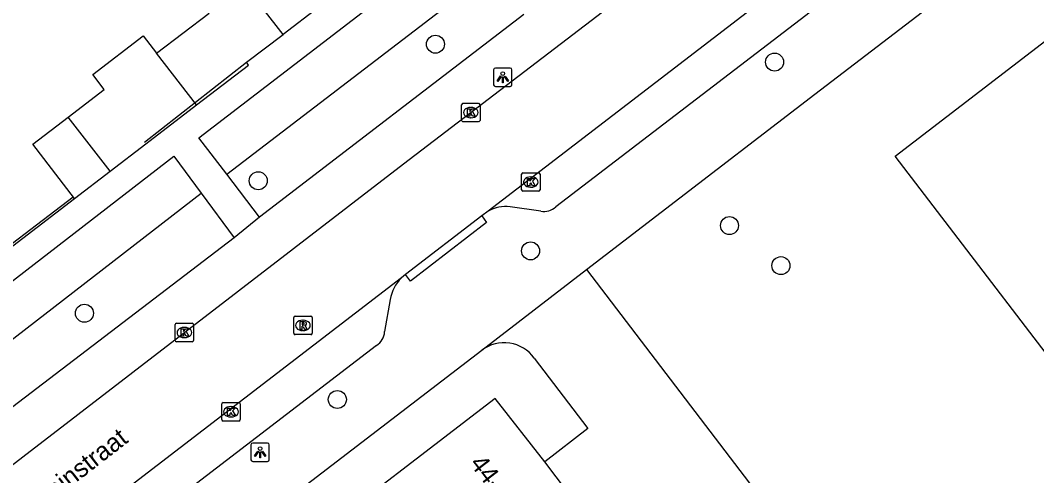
# Model space of a CAD drawing. Extents: x 159353 to 160616, y 385893 to 387321.
# Drawn here: x 160146.8 to 160202, y 386810.9 to 386835.6 of the extents above; entities that cross this region are included whole.
import ezdxf

# ---------------------------------------------------------------- set-up
doc = ezdxf.new("R2010")
doc.units = 0
for name, color, linetype in [('IMGEO_Boom', 7, 'Continuous'), ('IMGEO_Groenvoorziening', 7, 'Continuous'), ('IMGEO_Kolk', 7, 'Continuous'), ('IMGEO_Lichtpunt', 7, 'Continuous'), ('IMGEO_Muur', 7, 'Continuous'), ('IMGEO_Openbare_ruimte_label', 7, 'Continuous'), ('IMGEO_Pand', 7, 'Continuous'), ('IMGEO_Pand_nummerreeks', 7, 'Continuous'), ('IMGEO_Rijbaan_lokaal_open', 7, 'Continuous'), ('IMGEO_Rioolput', 7, 'Continuous'), ('IMGEO_Voetpad_open', 7, 'Continuous')]:
    doc.layers.add(name, color=color, linetype=linetype)

msp = doc.modelspace()

# ---------------------------------------------------------------- linework, layer by layer
at = {"layer": 'IMGEO_Boom'}
for centre in [(160169.366, 386834.322), (160187.782, 386833.349), (160159.743, 386826.906), (160185.335, 386824.474), (160174.529, 386823.103), (160188.13, 386822.3), (160150.299, 386819.716), (160164.036, 386815.033)]:
    msp.add_circle(centre, 0.489, dxfattribs=at)
at = {"layer": 'IMGEO_Groenvoorziening'}
for points in [[(160158.035, 386827.26), (160172.364, 386838.256)], [(160142.279, 386815.143), (160156.642, 386826.232)]]:
    msp.add_lwpolyline(points, dxfattribs=at)
at = {"layer": 'IMGEO_Kolk'}
for p, q in [((160170.785, 386830.186), (160170.785, 386831.038)), ((160170.86, 386831.112), (160171.712, 386831.112)), ((160171.273, 386830.892), (160171.298, 386830.892)), ((160171.786, 386831.038), (160171.786, 386830.186)), ((160171.712, 386830.112), (160170.86, 386830.112)), ((160171.296, 386830.332), (160171.271, 386830.332)), ((160174.118, 386827.339), (160174.97, 386827.339)), ((160174.043, 386826.413), (160174.043, 386827.265)), ((160174.531, 386827.119), (160174.556, 386827.119)), ((160175.044, 386827.265), (160175.044, 386826.413)), ((160174.97, 386826.339), (160174.118, 386826.339)), ((160174.554, 386826.559), (160174.529, 386826.559)), ((160155.23, 386818.244), (160155.23, 386819.096)), ((160155.305, 386819.17), (160156.157, 386819.17)), ((160156.231, 386819.096), (160156.231, 386818.244)), ((160155.718, 386818.95), (160155.743, 386818.95)), ((160156.157, 386818.17), (160155.305, 386818.17)), ((160155.741, 386818.39), (160155.716, 386818.39)), ((160157.758, 386813.939), (160157.758, 386814.791)), ((160157.833, 386814.865), (160158.685, 386814.865)), ((160158.246, 386814.645), (160158.271, 386814.645)), ((160158.759, 386814.791), (160158.759, 386813.939)), ((160158.269, 386814.085), (160158.244, 386814.085)), ((160158.685, 386813.865), (160157.833, 386813.865))]:
    msp.add_line(p, q, dxfattribs=at)
for points in [[(160170.785, 386830.186), (160170.785, 386831.038)], [(160170.86, 386831.112), (160171.712, 386831.112)], [(160171.106, 386830.812), (160171.229, 386830.812), (160171.229, 386830.661), (160171.359, 386830.812), (160171.523, 386830.812), (160171.377, 386830.661), (160171.53, 386830.412), (160171.378, 386830.412), (160171.293, 386830.576), (160171.229, 386830.509), (160171.229, 386830.412), (160171.106, 386830.412), (160171.106, 386830.812)], [(160171.786, 386831.038), (160171.786, 386830.186)], [(160171.712, 386830.112), (160170.86, 386830.112)], [(160174.118, 386827.339), (160174.97, 386827.339)], [(160174.043, 386826.413), (160174.043, 386827.265)], [(160174.364, 386827.039), (160174.487, 386827.039), (160174.487, 386826.888), (160174.617, 386827.039), (160174.781, 386827.039), (160174.635, 386826.888), (160174.788, 386826.639), (160174.636, 386826.639), (160174.551, 386826.803), (160174.487, 386826.736), (160174.487, 386826.639), (160174.364, 386826.639), (160174.364, 386827.039)], [(160175.044, 386827.265), (160175.044, 386826.413)], [(160174.97, 386826.339), (160174.118, 386826.339)], [(160155.23, 386818.244), (160155.23, 386819.096)], [(160155.305, 386819.17), (160156.157, 386819.17)], [(160156.231, 386819.096), (160156.231, 386818.244)], [(160155.551, 386818.87), (160155.674, 386818.87), (160155.674, 386818.719), (160155.804, 386818.87), (160155.968, 386818.87), (160155.822, 386818.719), (160155.975, 386818.47), (160155.823, 386818.47), (160155.738, 386818.634), (160155.674, 386818.567), (160155.674, 386818.47), (160155.551, 386818.47), (160155.551, 386818.87)], [(160156.157, 386818.17), (160155.305, 386818.17)], [(160157.758, 386813.939), (160157.758, 386814.791)], [(160157.833, 386814.865), (160158.685, 386814.865)], [(160158.759, 386814.791), (160158.759, 386813.939)], [(160158.079, 386814.565), (160158.202, 386814.565), (160158.202, 386814.414), (160158.332, 386814.565), (160158.496, 386814.565), (160158.35, 386814.414), (160158.503, 386814.165), (160158.351, 386814.165), (160158.266, 386814.329), (160158.202, 386814.262), (160158.202, 386814.165), (160158.079, 386814.165), (160158.079, 386814.565)], [(160158.685, 386813.865), (160157.833, 386813.865)]]:
    msp.add_lwpolyline(points, dxfattribs=at)
for centre, start, end in [((160170.862, 386831.036), 91.552, 178.448), ((160170.862, 386831.036), 91.552, 178.448), ((160171.71, 386831.036), 1.552, 88.448), ((160171.71, 386831.036), 1.552, 88.448), ((160170.862, 386830.188), 181.552, 268.448), ((160170.862, 386830.188), 181.552, 268.448), ((160171.71, 386830.188), 271.552, 358.448), ((160171.71, 386830.188), 271.552, 358.448), ((160174.12, 386827.263), 91.552, 178.448), ((160174.12, 386827.263), 91.552, 178.448), ((160174.968, 386827.263), 1.552, 88.448), ((160174.968, 386827.263), 1.552, 88.448), ((160174.12, 386826.415), 181.552, 268.448), ((160174.12, 386826.415), 181.552, 268.448), ((160174.968, 386826.415), 271.552, 358.448), ((160174.968, 386826.415), 271.552, 358.448), ((160155.307, 386819.094), 91.552, 178.448), ((160155.307, 386819.094), 91.552, 178.448), ((160156.155, 386819.094), 1.552, 88.448), ((160156.155, 386819.094), 1.552, 88.448), ((160155.307, 386818.246), 181.552, 268.448), ((160155.307, 386818.246), 181.552, 268.448), ((160156.155, 386818.246), 271.552, 358.448), ((160156.155, 386818.246), 271.552, 358.448), ((160157.835, 386814.789), 91.552, 178.448), ((160157.835, 386814.789), 91.552, 178.448), ((160158.683, 386814.789), 1.552, 88.448), ((160158.683, 386814.789), 1.552, 88.448), ((160157.835, 386813.941), 181.552, 268.448), ((160157.835, 386813.941), 181.552, 268.448), ((160158.683, 386813.941), 271.552, 358.448), ((160158.683, 386813.941), 271.552, 358.448)]:
    msp.add_arc(centre, 0.0765, start, end, dxfattribs=at)
for centre, major_axis, ratio, start_param, end_param in [((160171.272, 386830.612), (-0.387, 0.002), 0.722429, 4.712389, 7.853982), ((160171.297, 386830.612), (-0.39, 0.002), 0.717154, 1.570796, 4.712389), ((160174.53, 386826.839), (-0.387, 0.002), 0.722429, 4.712389, 7.853982), ((160174.555, 386826.839), (-0.39, 0.002), 0.717154, 1.570796, 4.712389), ((160155.717, 386818.67), (-0.387, 0.002), 0.722429, 4.712389, 7.853982), ((160155.742, 386818.67), (-0.39, 0.002), 0.717154, 1.570796, 4.712389), ((160158.245, 386814.365), (-0.387, 0.002), 0.722429, 4.712389, 7.853982), ((160158.27, 386814.365), (-0.39, 0.002), 0.717154, 1.570796, 4.712389)]:
    msp.add_ellipse(centre, major_axis=major_axis, ratio=ratio, start_param=start_param, end_param=end_param, dxfattribs=at)
at = {"layer": 'IMGEO_Lichtpunt'}
for p, q in [((160172.524, 386832.931), (160172.524, 386832.124)), ((160172.524, 386832.931), (160172.524, 386832.124)), ((160173.426, 386833.026), (160172.618, 386833.026)), ((160173.426, 386833.026), (160172.618, 386833.026)), ((160173.52, 386832.124), (160173.52, 386832.931)), ((160173.52, 386832.124), (160173.52, 386832.931)), ((160172.618, 386832.03), (160173.426, 386832.03)), ((160172.618, 386832.03), (160173.426, 386832.03)), ((160159.344, 386812.57), (160159.344, 386811.763)), ((160159.344, 386812.57), (160159.344, 386811.763)), ((160160.246, 386812.665), (160159.438, 386812.665)), ((160160.246, 386812.665), (160159.438, 386812.665)), ((160160.34, 386811.763), (160160.34, 386812.57)), ((160160.34, 386811.763), (160160.34, 386812.57)), ((160159.438, 386811.669), (160160.246, 386811.669)), ((160159.438, 386811.669), (160160.246, 386811.669))]:
    msp.add_line(p, q, dxfattribs=at)
for points in [[(160172.898, 386832.595), (160172.937, 386832.567), (160172.749, 386832.305), (160172.711, 386832.332), (160172.898, 386832.595)], [(160173, 386832.547), (160173.047, 386832.547), (160173.047, 386832.225), (160173, 386832.225), (160173, 386832.547)], [(160173.11, 386832.567), (160173.148, 386832.594), (160173.335, 386832.332), (160173.296, 386832.304), (160173.11, 386832.567)], [(160159.718, 386812.234), (160159.757, 386812.206), (160159.569, 386811.944), (160159.531, 386811.971), (160159.718, 386812.234)], [(160159.82, 386812.186), (160159.867, 386812.186), (160159.867, 386811.864), (160159.82, 386811.864), (160159.82, 386812.186)], [(160159.93, 386812.206), (160159.968, 386812.233), (160160.155, 386811.971), (160160.116, 386811.943), (160159.93, 386812.206)]]:
    msp.add_lwpolyline(points, dxfattribs=at)
for centre in [(160173.023, 386832.729), (160159.843, 386812.368)]:
    msp.add_circle(centre, 0.0994, dxfattribs=at)
for centre, start, end in [((160172.618, 386832.931), 90, 180), ((160172.618, 386832.931), 90, 180), ((160173.426, 386832.931), 0, 90), ((160173.426, 386832.931), 0, 90), ((160172.618, 386832.124), 180, 270), ((160172.618, 386832.124), 180, 270), ((160173.426, 386832.124), 270, 0), ((160173.426, 386832.124), 270, 360), ((160159.438, 386812.57), 90, 180), ((160159.438, 386812.57), 90, 180), ((160160.246, 386812.57), 0, 90), ((160160.246, 386812.57), 0, 90), ((160159.438, 386811.763), 180, 270), ((160159.438, 386811.763), 180, 270), ((160160.246, 386811.763), 270, 0), ((160160.246, 386811.763), 270, 360)]:
    msp.add_arc(centre, 0.0946, start, end, dxfattribs=at)
at = {"layer": 'IMGEO_Muur'}
for points in [[(160153.56, 386829.002), (160159.1, 386833.337)], [(160144.079, 386821.763), (160149.686, 386826.04)]]:
    msp.add_lwpolyline(points, dxfattribs=at)
at = {"layer": 'IMGEO_Pand'}
for points in [[(160154.218, 386833.828), (160157.066, 386836.011), (160156.957, 386836.155), (160158.918, 386837.646)], [(160161.091, 386834.851), (160158.918, 386837.646)], [(160163.027, 386836.323), (160161.091, 386834.851)], [(160206.19, 386812.761), (160194.328, 386828.238), (160203.538, 386835.304), (160215.402, 386819.828)], [(160149.411, 386830.354), (160151.377, 386831.857), (160150.751, 386832.675), (160153.485, 386834.77), (160154.218, 386833.828)], [(160156.394, 386831.031), (160159.212, 386833.19), (160159.1, 386833.337), (160161.091, 386834.851)], [(160156.394, 386831.031), (160154.218, 386833.828)], [(160151.691, 386827.427), (160153.629, 386828.912), (160156.394, 386831.031)], [(160149.758, 386825.946), (160147.503, 386828.895), (160149.411, 386830.354)], [(160151.691, 386827.427), (160149.411, 386830.354)], [(160149.758, 386825.946), (160151.691, 386827.427)], [(160175.313, 386811.647), (160172.605, 386815.091), (160161.765, 386806.768)], [(160178.325, 386807.643), (160175.313, 386811.647)]]:
    msp.add_lwpolyline(points, dxfattribs=at)
at = {"layer": 'IMGEO_Rijbaan_lokaal_open'}
for points in [[(160074.907, 386756.678), (160120.288, 386791.413), (160167.628, 386827.818), (160197.523, 386850.669), (160202.747, 386854.665), (160204.504, 386856.016)], [(160207.329, 386852.201), (160172.227, 386825.25)], [(160172.227, 386825.25), (160171.889, 386825.008)], [(160171.889, 386825.008), (160167.742, 386821.817)], [(160167.742, 386821.817), (160167.519, 386821.63)], [(160171.881, 386817.709), (160177.562, 386822.087)], [(160177.562, 386822.087), (160189.106, 386806.986), (160202.586, 386789.561), (160196.049, 386784.541), (160195.852, 386784.801), (160194.995, 386785.898)], [(160167.519, 386821.63), (160143.456, 386803.176)], [(160174.732, 386817.282), (160177.65, 386813.453), (160175.313, 386811.647)]]:
    msp.add_lwpolyline(points, dxfattribs=at)
msp.add_arc((160173.098, 386816.101), 2.017, 35.8561, 127.1079, dxfattribs=at)
at = {"layer": 'IMGEO_Rioolput'}
for p, q in [((160161.741, 386819.553), (160162.593, 386819.553)), ((160161.666, 386818.627), (160161.666, 386819.479)), ((160162.154, 386819.333), (160162.179, 386819.333)), ((160162.667, 386819.479), (160162.667, 386818.627)), ((160162.593, 386818.553), (160161.741, 386818.553)), ((160162.177, 386818.773), (160162.152, 386818.773))]:
    msp.add_line(p, q, dxfattribs=at)
for points in [[(160161.741, 386819.553), (160162.593, 386819.553)], [(160161.666, 386818.627), (160161.666, 386819.479)], [(160162.255, 386819.251), (160162.003, 386819.253), (160162.003, 386818.853)], [(160162.003, 386818.853), (160162.127, 386818.853), (160162.127, 386819.015), (160162.138, 386819.015)], [(160162.181, 386819.172), (160162.127, 386819.172), (160162.127, 386819.091)], [(160162.127, 386819.091), (160162.179, 386819.091)], [(160162.667, 386819.479), (160162.667, 386818.627)], [(160162.593, 386818.553), (160161.741, 386818.553)], [(160162.185, 386818.986), (160162.256, 386818.853), (160162.396, 386818.853), (160162.331, 386818.979)]]:
    msp.add_lwpolyline(points, dxfattribs=at)
for centre, radius, start, end in [((160161.743, 386819.477), 0.0765, 91.552, 178.448), ((160161.743, 386819.477), 0.0765, 91.552, 178.448), ((160162.591, 386819.477), 0.0765, 1.552, 88.448), ((160162.591, 386819.477), 0.0765, 1.552, 88.448), ((160162.137, 386818.962), 0.0533, 26.0293, 88.6989), ((160162.163, 386819.28), 0.19, 274.7715, 282.9687), ((160162.187, 386819.076), 0.0964, 77.0061, 93.1865), ((160162.201, 386819.133), 0.0378, 276.6634, 79.6772), ((160162.254, 386819.141), 0.109, 350.3612, 89.416), ((160162.252, 386819.141), 0.112, 277.5842, 350.9817), ((160162.236, 386818.926), 0.108, 29.5134, 73.7905), ((160161.743, 386818.629), 0.0765, 181.552, 268.448), ((160161.743, 386818.629), 0.0765, 181.552, 268.448), ((160162.591, 386818.629), 0.0765, 271.552, 358.448), ((160162.591, 386818.629), 0.0765, 271.552, 358.448)]:
    msp.add_arc(centre, radius, start, end, dxfattribs=at)
for centre, major_axis, ratio, start_param, end_param in [((160162.153, 386819.053), (-0.387, 0.002), 0.722429, 4.712389, 7.853982), ((160162.178, 386819.053), (-0.39, 0.002), 0.717154, 1.570796, 4.712389)]:
    msp.add_ellipse(centre, major_axis=major_axis, ratio=ratio, start_param=start_param, end_param=end_param, dxfattribs=at)
at = {"layer": 'IMGEO_Voetpad_open'}
for points in [[(160205.875, 386848.439), (160202.985, 386846.227), (160175.895, 386825.491)], [(160177.562, 386822.087), (160181.623, 386825.201), (160189.975, 386831.604), (160202.826, 386841.452)], [(160158.035, 386827.26), (160156.515, 386829.245), (160170.833, 386840.232), (160172.364, 386838.256)], [(160174.166, 386835.929), (160159.817, 386824.932)], [(160142.279, 386815.143), (160140.768, 386817.136), (160155.157, 386828.244), (160156.642, 386826.232)], [(160159.817, 386824.932), (160158.035, 386827.26)], [(160156.642, 386826.232), (160158.429, 386823.811)], [(160144.079, 386821.763), (160144.918, 386822.237), (160149.758, 386825.946)], [(160175.096, 386825.249), (160173.42, 386825.491)], [(160159.817, 386824.932), (160158.429, 386823.811)], [(160171.889, 386825.008), (160172.135, 386824.64), (160168.008, 386821.457), (160167.742, 386821.817)], [(160158.429, 386823.811), (160144.03, 386812.833)], [(160166.907, 386820.458), (160166.602, 386818.719)], [(160166.162, 386817.968), (160147.15, 386803.394)], [(160147.987, 386799.4), (160171.881, 386817.709)]]:
    msp.add_lwpolyline(points, dxfattribs=at)
for centre, radius, start, end in [((160173.186, 386823.575), 1.93, 83.0415, 119.8), ((160175.228, 386826.253), 1.013, 262.5188, 311.1821), ((160169.017, 386820.102), 2.14, 134.4356, 170.4187), ((160165.67, 386818.76), 0.932, 301.812, 357.4572)]:
    msp.add_arc(centre, radius, start, end, dxfattribs=at)

# ---------------------------------------------------------------- texts
at = {"layer": 'IMGEO_Openbare_ruimte_label'}
msp.add_text('Jan Romeinstraat', height=1, rotation=37.8097, dxfattribs=at).set_placement((160144.459, 386806.332))
at = {"layer": 'IMGEO_Pand_nummerreeks'}
msp.add_text('44-46', height=1, rotation=307.5236, dxfattribs=at).set_placement((160171.191, 386811.546))

doc.saveas('drawing.dxf')
